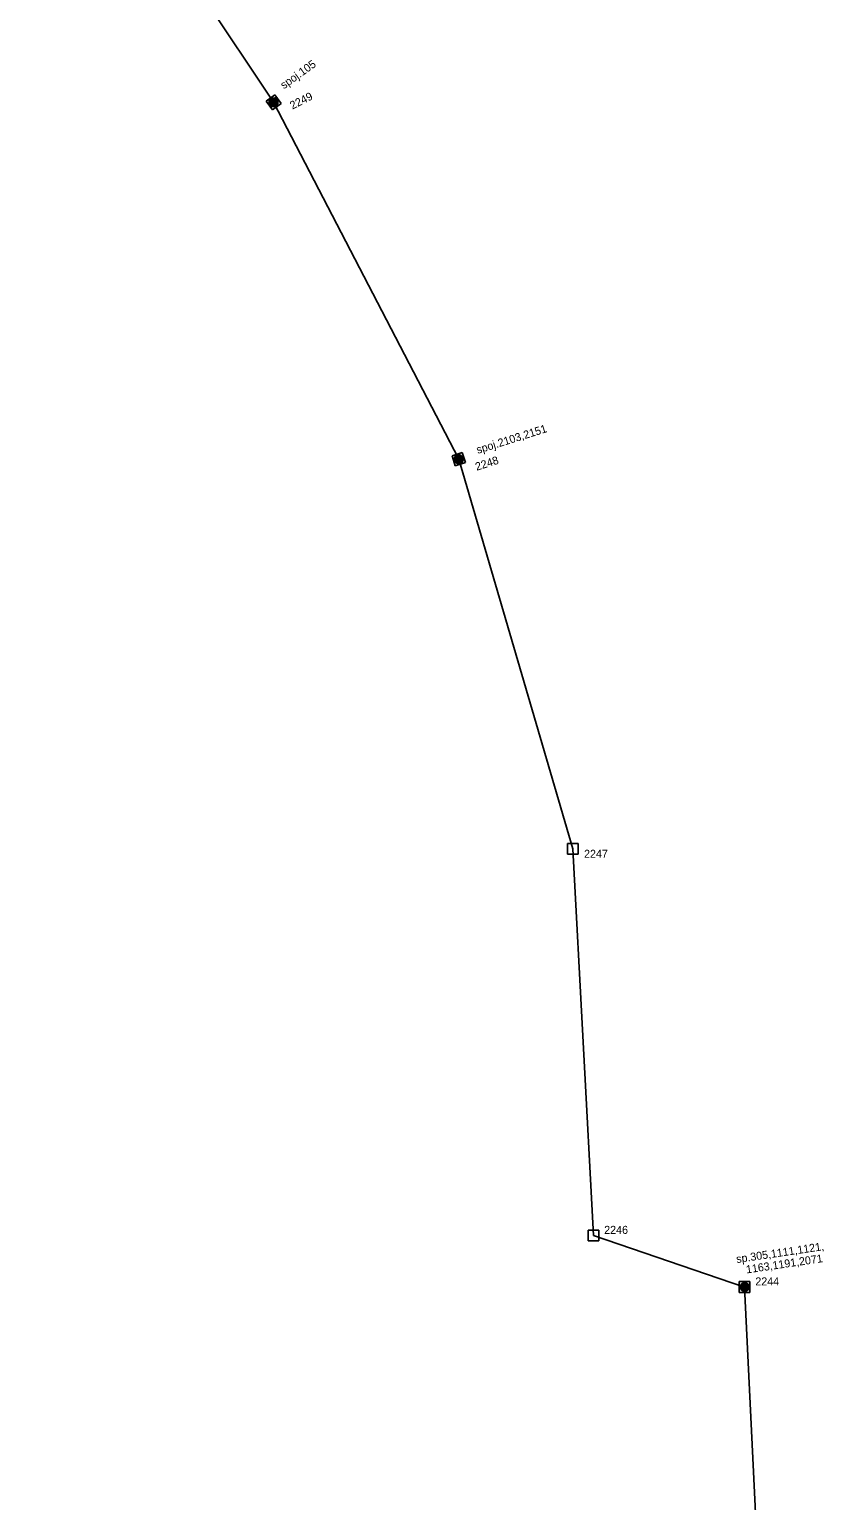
# Model space of a CAD drawing. Extents: x -535557 to -534097, y -1142175 to -1136716.
# Drawn here: x -534465.2 to -534390.7, y -1139481.4 to -1139343.5 of the extents above; entities that cross this region are included whole.
import ezdxf

# ---------------------------------------------------------------- set-up
doc = ezdxf.new("R2010")
doc.units = 0
doc.layers.add('Default', color=7, linetype='Continuous')
doc.layers.add('SS_SZDC', color=7, linetype='Continuous')

# ---------------------------------------------------------------- blocks, each defined once
blk = doc.blocks.new('POINT_DISPLAY')
at = {"layer": 'Default'}
blk.add_line((0, 0), (0, 0), dxfattribs=at)

msp = doc.modelspace()

# ---------------------------------------------------------------- linework, layer by layer
at = {"layer": 'SS_SZDC'}
for p, q in [((-534442.279, -1139350.329), (-534465.159, -1139316.079)), ((-534442.169, -1139349.631), (-534442.978, -1139350.219)), ((-534442.684, -1139350.201), (-534442.552, -1139350.02)), ((-534442.015, -1139350.08), (-534442.636, -1139350.402)), ((-534442.593, -1139350.267), (-534442.105, -1139350.014)), ((-534442.552, -1139350.02), (-534442.375, -1139349.928)), ((-534442.284, -1139349.994), (-534442.551, -1139350.132)), ((-534442.375, -1139349.928), (-534442.151, -1139349.925)), ((-534442.105, -1139350.014), (-534442.284, -1139349.994)), ((-534441.581, -1139350.44), (-534442.169, -1139349.631)), ((-534442.151, -1139349.925), (-534441.97, -1139350.057)), ((-534441.923, -1139350.257), (-534442.015, -1139350.08)), ((-534441.97, -1139350.057), (-534441.878, -1139350.234)), ((-534442.978, -1139350.219), (-534442.39, -1139351.028)), ((-534442.681, -1139350.425), (-534442.684, -1139350.201)), ((-534442.589, -1139350.602), (-534442.681, -1139350.425)), ((-534442.636, -1139350.402), (-534442.593, -1139350.267)), ((-534441.969, -1139350.169), (-534442.59, -1139350.49)), ((-534442.408, -1139350.734), (-534442.589, -1139350.602)), ((-534442.544, -1139350.579), (-534441.923, -1139350.257)), ((-534442.41, -1139350.622), (-534442.544, -1139350.579)), ((-534441.921, -1139350.369), (-534442.41, -1139350.622)), ((-534442.184, -1139350.731), (-534442.408, -1139350.734)), ((-534442.39, -1139351.028), (-534441.581, -1139350.44)), ((-534424.93, -1139383.78), (-534442.279, -1139350.329)), ((-534442.275, -1139350.665), (-534442.008, -1139350.527)), ((-534442.007, -1139350.639), (-534442.184, -1139350.731)), ((-534442.008, -1139350.527), (-534441.921, -1139350.369)), ((-534441.875, -1139350.458), (-534442.007, -1139350.639)), ((-534441.878, -1139350.234), (-534441.875, -1139350.458)), ((-534424.608, -1139383.149), (-534425.56, -1139383.458)), ((-534424.299, -1139384.101), (-534424.608, -1139383.149)), ((-534425.56, -1139383.458), (-534425.251, -1139384.41)), ((-534425.33, -1139383.876), (-534425.329, -1139383.676)), ((-534425.232, -1139384.077), (-534425.33, -1139383.876)), ((-534425.329, -1139383.676), (-534425.227, -1139383.477)), ((-534425.251, -1139384.41), (-534424.299, -1139384.101)), ((-534425.033, -1139384.179), (-534425.232, -1139384.077)), ((-534425.228, -1139383.627), (-534425.231, -1139383.927)), ((-534425.231, -1139383.927), (-534425.132, -1139384.078)), ((-534425.227, -1139383.477), (-534425.026, -1139383.379)), ((-534425.132, -1139384.078), (-534425.127, -1139383.528)), ((-534425.127, -1139383.528), (-534425.026, -1139383.429)), ((-534425.026, -1139383.429), (-534425.033, -1139384.129)), ((-534425.033, -1139384.129), (-534424.833, -1139384.13)), ((-534424.833, -1139384.18), (-534425.033, -1139384.179)), ((-534425.026, -1139383.379), (-534424.826, -1139383.38)), ((-534424.933, -1139384.129), (-534424.926, -1139383.43)), ((-534414.229, -1139420.309), (-534424.93, -1139383.78)), ((-534424.833, -1139384.13), (-534424.826, -1139383.43)), ((-534424.632, -1139384.082), (-534424.833, -1139384.18)), ((-534424.826, -1139383.38), (-534424.627, -1139383.482)), ((-534424.826, -1139383.43), (-534424.727, -1139383.531)), ((-534424.727, -1139383.531), (-534424.732, -1139384.081)), ((-534424.732, -1139384.081), (-534424.631, -1139383.932)), ((-534424.53, -1139383.883), (-534424.632, -1139384.082)), ((-534424.631, -1139383.932), (-534424.628, -1139383.632)), ((-534424.627, -1139383.482), (-534424.529, -1139383.683)), ((-534424.529, -1139383.683), (-534424.53, -1139383.883)), ((-534413.729, -1139419.809), (-534414.729, -1139419.809)), ((-534414.729, -1139419.809), (-534414.729, -1139420.809)), ((-534412.3, -1139456.53), (-534414.229, -1139420.309)), ((-534413.729, -1139420.809), (-534413.729, -1139419.809)), ((-534414.729, -1139420.809), (-534413.729, -1139420.809)), ((-534411.8, -1139456.03), (-534412.8, -1139456.03)), ((-534412.8, -1139456.03), (-534412.8, -1139457.03)), ((-534411.8, -1139457.03), (-534411.8, -1139456.03)), ((-534412.8, -1139457.03), (-534411.8, -1139457.03)), ((-534398.14, -1139461.36), (-534412.3, -1139456.53)), ((-534397.64, -1139460.86), (-534398.64, -1139460.86)), ((-534398.64, -1139460.86), (-534398.64, -1139461.86)), ((-534398.54, -1139461.456), (-534398.539, -1139461.256)), ((-534398.442, -1139461.657), (-534398.54, -1139461.456)), ((-534398.539, -1139461.256), (-534398.437, -1139461.057)), ((-534398.243, -1139461.759), (-534398.442, -1139461.657)), ((-534398.438, -1139461.207), (-534398.441, -1139461.507)), ((-534398.441, -1139461.507), (-534398.342, -1139461.658)), ((-534398.437, -1139461.057), (-534398.236, -1139460.959)), ((-534398.342, -1139461.658), (-534398.337, -1139461.108)), ((-534398.337, -1139461.108), (-534398.236, -1139461.009)), ((-534398.236, -1139461.009), (-534398.243, -1139461.709)), ((-534398.243, -1139461.709), (-534398.043, -1139461.71)), ((-534398.043, -1139461.76), (-534398.243, -1139461.759)), ((-534398.236, -1139460.959), (-534398.036, -1139460.96)), ((-534398.143, -1139461.709), (-534398.136, -1139461.01)), ((-534396.46, -1139496.149), (-534398.14, -1139461.36)), ((-534398.043, -1139461.71), (-534398.036, -1139461.01)), ((-534397.842, -1139461.662), (-534398.043, -1139461.76)), ((-534398.036, -1139460.96), (-534397.837, -1139461.062)), ((-534398.036, -1139461.01), (-534397.937, -1139461.111)), ((-534397.937, -1139461.111), (-534397.942, -1139461.661)), ((-534397.942, -1139461.661), (-534397.841, -1139461.512)), ((-534397.74, -1139461.463), (-534397.842, -1139461.662)), ((-534397.841, -1139461.512), (-534397.838, -1139461.212)), ((-534397.837, -1139461.062), (-534397.739, -1139461.263)), ((-534397.739, -1139461.263), (-534397.74, -1139461.463)), ((-534397.64, -1139461.86), (-534397.64, -1139460.86)), ((-534398.64, -1139461.86), (-534397.64, -1139461.86))]:
    msp.add_line(p, q, dxfattribs=at)

# ---------------------------------------------------------------- block references
for p in [(-534442.279, -1139350.329), (-534424.93, -1139383.78), (-534414.229, -1139420.309), (-534412.3, -1139456.53), (-534398.14, -1139461.36)]:
    msp.add_blockref('POINT_DISPLAY', p, dxfattribs=at)

# ---------------------------------------------------------------- texts
for s, height, rotation, p in [('spoj.105', 0.75, 35.47566, (-534441.316, -1139349.119)), ('2249', 0.75, 27, (-534440.519, -1139351.019)), ('spoj.2103,2151', 0.74999, 17.47566, (-534423.148, -1139383.285)), ('2248', 0.75, 18, (-534423.243, -1139384.866)), ('sp.305,1111,1121,', 0.74999, 8.47566, (-534398.877, -1139459.121)), ('1163,1191,2071', 0.74999, 8.47566, (-534397.952, -1139460.094))]:
    msp.add_text(s, height=height, rotation=rotation, dxfattribs=at).set_placement(p)
for s, p in [('2247', (-534413.19, -1139421.137)), ('2246', (-534411.3, -1139456.38)), ('2244', (-534397.14, -1139461.21))]:
    msp.add_text(s, height=0.75, dxfattribs=at).set_placement(p)

doc.saveas('drawing.dxf')
